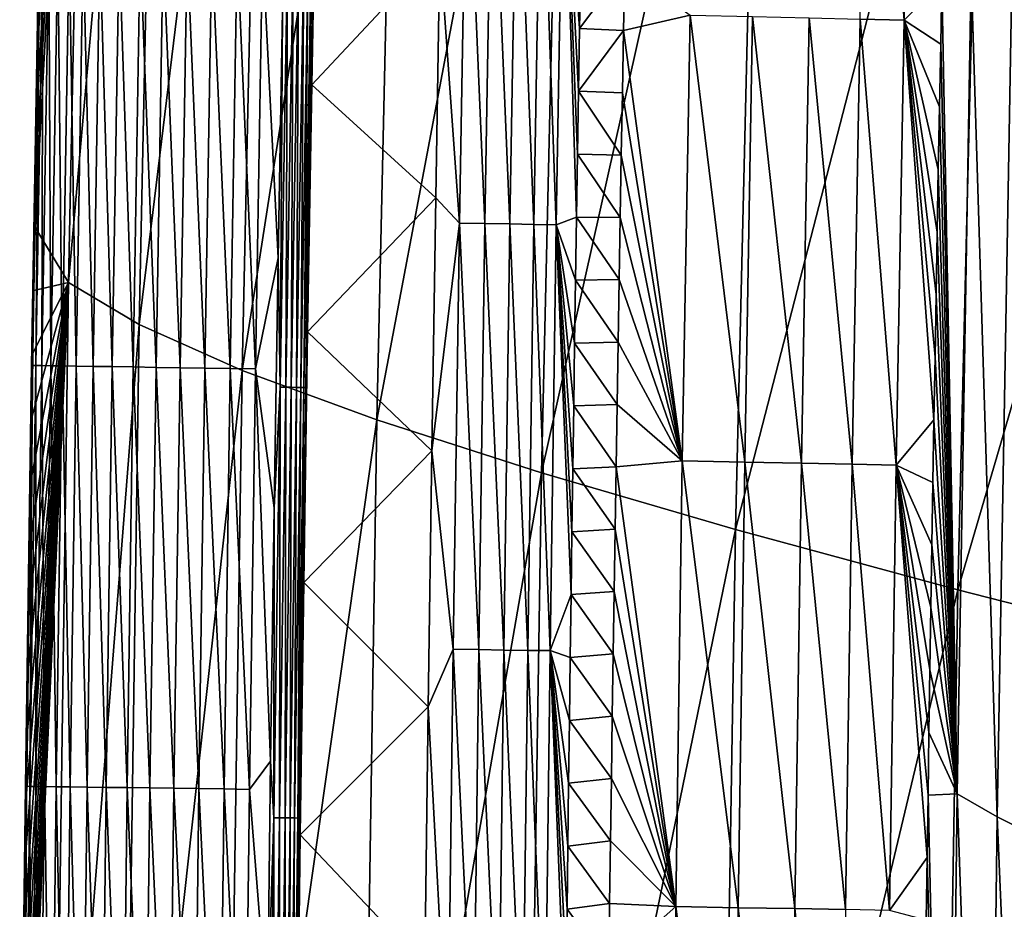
# Model space of a CAD drawing. Header units: millimetres. Extents: x -300 to 300, y -500 to 500.
# Tile 385 of 656: x -300 to -282, y 53 to 69. Entities that reach past the tile are written whole.
import ezdxf

# ---------------------------------------------------------------- set-up
doc = ezdxf.new("R2010")
doc.units = ezdxf.units.MM
doc.header["$LTSCALE"] = 81.481481
for name, color, linetype in [('20', 7, 'CONTINUOUS'), ('22', 7, 'CONTINUOUS'), ('24', 7, 'CONTINUOUS'), ('25', 7, 'CONTINUOUS'), ('28', 7, 'CONTINUOUS'), ('29', 7, 'CONTINUOUS'), ('31', 7, 'CONTINUOUS'), ('33', 7, 'CONTINUOUS')]:
    doc.layers.add(name, color=color, linetype=linetype)

msp = doc.modelspace()

# ---------------------------------------------------------------- linework, layer by layer
at = {"layer": '20', "color": 7, "linetype": 'CONTINUOUS'}
for points in [[(-298.74, 64.13, 9.566), (-298.33, 84.278, 9.578), (-299.346, 65.128, 5.477), (-298.74, 64.13, 9.566)], [(-299.346, 65.128, 5.477), (-298.33, 84.278, 9.578), (-299.327, 66.268, 5.478), (-299.346, 65.128, 5.477)], [(-299.327, 66.268, 5.478), (-298.33, 84.278, 9.578), (-299.307, 67.408, 5.479), (-299.327, 66.268, 5.478)], [(-299.307, 67.408, 5.479), (-298.33, 84.278, 9.578), (-299.287, 68.548, 5.481), (-299.307, 67.408, 5.479)], [(-299.287, 68.548, 5.481), (-298.33, 84.278, 9.578), (-299.267, 69.688, 5.482), (-299.287, 68.548, 5.481)], [(-298.74, 64.13, 9.566), (-297.036, 83.294, 14.208), (-298.33, 84.278, 9.578), (-298.74, 64.13, 9.566)], [(-297.456, 63.368, 14.19), (-297.036, 83.294, 14.208), (-298.74, 64.13, 9.566), (-297.456, 63.368, 14.19)], [(-297.456, 63.368, 14.19), (-295.154, 82.218, 18.625), (-297.036, 83.294, 14.208), (-297.456, 63.368, 14.19)], [(-295.585, 62.537, 18.601), (-295.154, 82.218, 18.625), (-297.456, 63.368, 14.19), (-295.585, 62.537, 18.601)], [(-295.585, 62.537, 18.601), (-292.706, 81.052, 22.833), (-295.154, 82.218, 18.625), (-295.585, 62.537, 18.601)], [(-293.143, 61.639, 22.803), (-292.706, 81.052, 22.833), (-295.585, 62.537, 18.601), (-293.143, 61.639, 22.803)], [(-293.143, 61.639, 22.803), (-289.709, 79.798, 26.837), (-292.706, 81.052, 22.833), (-293.143, 61.639, 22.803)], [(-290.152, 60.675, 26.803), (-289.709, 79.798, 26.837), (-293.143, 61.639, 22.803), (-290.152, 60.675, 26.803)], [(-290.152, 60.675, 26.803), (-286.183, 78.457, 30.642), (-289.709, 79.798, 26.837), (-290.152, 60.675, 26.803)], [(-286.631, 59.646, 30.604), (-286.183, 78.457, 30.642), (-290.152, 60.675, 26.803), (-286.631, 59.646, 30.604)], [(-286.631, 59.646, 30.604), (-282.148, 77.033, 34.253), (-286.183, 78.457, 30.642), (-286.631, 59.646, 30.604)], [(-282.598, 58.554, 34.213), (-282.148, 77.033, 34.253), (-286.631, 59.646, 30.604), (-282.598, 58.554, 34.213)], [(-282.598, 58.554, 34.213), (-277.623, 75.527, 37.676), (-282.148, 77.033, 34.253), (-282.598, 58.554, 34.213)], [(-278.073, 57.4, 37.632), (-277.623, 75.527, 37.676), (-282.598, 58.554, 34.213), (-278.073, 57.4, 37.632)], [(-299.365, 63.987, 5.476), (-298.74, 64.13, 9.566), (-299.346, 65.128, 5.477), (-299.365, 63.987, 5.476)], [(-299.026, 43.372, 9.558), (-298.74, 64.13, 9.566), (-299.624, 44.576, 5.459), (-299.026, 43.372, 9.558)], [(-299.624, 44.576, 5.459), (-298.74, 64.13, 9.566), (-299.612, 45.719, 5.46), (-299.624, 44.576, 5.459)], [(-299.612, 45.719, 5.46), (-298.74, 64.13, 9.566), (-299.599, 46.862, 5.461), (-299.612, 45.719, 5.46)], [(-299.599, 46.862, 5.461), (-298.74, 64.13, 9.566), (-299.586, 48.005, 5.462), (-299.599, 46.862, 5.461)], [(-299.586, 48.005, 5.462), (-298.74, 64.13, 9.566), (-299.573, 49.148, 5.462), (-299.586, 48.005, 5.462)], [(-299.573, 49.148, 5.462), (-298.74, 64.13, 9.566), (-299.559, 50.29, 5.463), (-299.573, 49.148, 5.462)], [(-299.559, 50.29, 5.463), (-298.74, 64.13, 9.566), (-299.545, 51.432, 5.464), (-299.559, 50.29, 5.463)], [(-299.545, 51.432, 5.464), (-298.74, 64.13, 9.566), (-299.531, 52.574, 5.465), (-299.545, 51.432, 5.464)], [(-299.531, 52.574, 5.465), (-298.74, 64.13, 9.566), (-299.516, 53.716, 5.466), (-299.531, 52.574, 5.465)], [(-299.516, 53.716, 5.466), (-298.74, 64.13, 9.566), (-299.501, 54.858, 5.467), (-299.516, 53.716, 5.466)], [(-299.501, 54.858, 5.467), (-298.74, 64.13, 9.566), (-299.485, 56, 5.468), (-299.501, 54.858, 5.467)], [(-299.485, 56, 5.468), (-298.74, 64.13, 9.566), (-299.469, 57.141, 5.469), (-299.485, 56, 5.468)], [(-299.469, 57.141, 5.469), (-298.74, 64.13, 9.566), (-299.452, 58.283, 5.47), (-299.469, 57.141, 5.469)], [(-299.452, 58.283, 5.47), (-298.74, 64.13, 9.566), (-299.436, 59.424, 5.471), (-299.452, 58.283, 5.47)], [(-299.436, 59.424, 5.471), (-298.74, 64.13, 9.566), (-299.419, 60.565, 5.472), (-299.436, 59.424, 5.471)], [(-299.419, 60.565, 5.472), (-298.74, 64.13, 9.566), (-299.401, 61.706, 5.473), (-299.419, 60.565, 5.472)], [(-299.401, 61.706, 5.473), (-298.74, 64.13, 9.566), (-299.383, 62.847, 5.475), (-299.401, 61.706, 5.473)], [(-299.383, 62.847, 5.475), (-298.74, 64.13, 9.566), (-299.365, 63.987, 5.476), (-299.383, 62.847, 5.475)], [(-299.026, 43.372, 9.558), (-297.456, 63.368, 14.19), (-298.74, 64.13, 9.566), (-299.026, 43.372, 9.558)], [(-297.751, 42.849, 14.177), (-297.456, 63.368, 14.19), (-299.026, 43.372, 9.558), (-297.751, 42.849, 14.177)], [(-297.751, 42.849, 14.177), (-295.585, 62.537, 18.601), (-297.456, 63.368, 14.19), (-297.751, 42.849, 14.177)], [(-295.886, 42.279, 18.583), (-295.585, 62.537, 18.601), (-297.751, 42.849, 14.177), (-295.886, 42.279, 18.583)], [(-295.886, 42.279, 18.583), (-293.143, 61.639, 22.803), (-295.585, 62.537, 18.601), (-295.886, 42.279, 18.583)], [(-293.451, 41.664, 22.782), (-293.143, 61.639, 22.803), (-295.886, 42.279, 18.583), (-293.451, 41.664, 22.782)], [(-293.451, 41.664, 22.782), (-290.152, 60.675, 26.803), (-293.143, 61.639, 22.803), (-293.451, 41.664, 22.782)], [(-290.464, 41.005, 26.778), (-290.152, 60.675, 26.803), (-293.451, 41.664, 22.782), (-290.464, 41.005, 26.778)], [(-290.464, 41.005, 26.778), (-286.631, 59.646, 30.604), (-290.152, 60.675, 26.803), (-290.464, 41.005, 26.778)], [(-286.946, 40.303, 30.577), (-286.631, 59.646, 30.604), (-290.464, 41.005, 26.778), (-286.946, 40.303, 30.577)], [(-286.946, 40.303, 30.577), (-282.598, 58.554, 34.213), (-286.631, 59.646, 30.604), (-286.946, 40.303, 30.577)], [(-282.915, 39.559, 34.183), (-282.598, 58.554, 34.213), (-286.946, 40.303, 30.577), (-282.915, 39.559, 34.183)], [(-282.915, 39.559, 34.183), (-278.073, 57.4, 37.632), (-282.598, 58.554, 34.213), (-282.915, 39.559, 34.183)], [(-278.391, 38.774, 37.601), (-278.073, 57.4, 37.632), (-282.915, 39.559, 34.183), (-278.391, 38.774, 37.601)]]:
    msp.add_3dface(points, dxfattribs=at)
at = {"layer": '22', "color": 7, "linetype": 'CONTINUOUS'}
for points in [[(-282.353, 69.77, 11.229), (-282.609, 54.847, 11.245), (-282.885, 69.594, 10.017), (-282.353, 69.77, 11.229)], [(-282.609, 54.847, 11.245), (-282.353, 69.77, 11.229), (-281.882, 54.434, 12.679), (-282.609, 54.847, 11.245)], [(-281.882, 54.434, 12.679), (-282.353, 69.77, 11.229), (-281.623, 69.25, 12.669), (-281.882, 54.434, 12.679)], [(-282.885, 69.594, 10.017), (-282.609, 54.847, 11.245), (-282.907, 68.457, 10.018), (-282.885, 69.594, 10.017)], [(-281.882, 54.434, 12.679), (-281.623, 69.25, 12.669), (-281.026, 54.005, 14.12), (-281.882, 54.434, 12.679)], [(-282.907, 68.457, 10.018), (-282.609, 54.847, 11.245), (-282.929, 67.32, 10.019), (-282.907, 68.457, 10.018)], [(-282.929, 67.32, 10.019), (-282.609, 54.847, 11.245), (-282.95, 66.184, 10.02), (-282.929, 67.32, 10.019)], [(-282.95, 66.184, 10.02), (-282.609, 54.847, 11.245), (-282.97, 65.048, 10.021), (-282.95, 66.184, 10.02)], [(-282.97, 65.048, 10.021), (-282.609, 54.847, 11.245), (-282.991, 63.912, 10.022), (-282.97, 65.048, 10.021)], [(-282.991, 63.912, 10.022), (-282.609, 54.847, 11.245), (-283.01, 62.776, 10.023), (-282.991, 63.912, 10.022)], [(-283.01, 62.776, 10.023), (-282.609, 54.847, 11.245), (-283.03, 61.64, 10.024), (-283.01, 62.776, 10.023)], [(-283.03, 61.64, 10.024), (-282.609, 54.847, 11.245), (-283.049, 60.504, 10.025), (-283.03, 61.64, 10.024)], [(-283.049, 60.504, 10.025), (-282.609, 54.847, 11.245), (-283.067, 59.368, 10.025), (-283.049, 60.504, 10.025)], [(-283.067, 59.368, 10.025), (-282.609, 54.847, 11.245), (-283.085, 58.233, 10.026), (-283.067, 59.368, 10.025)], [(-283.085, 58.233, 10.026), (-282.609, 54.847, 11.245), (-283.103, 57.098, 10.027), (-283.085, 58.233, 10.026)], [(-283.103, 57.098, 10.027), (-282.609, 54.847, 11.245), (-283.12, 55.962, 10.028), (-283.103, 57.098, 10.027)], [(-283.12, 55.962, 10.028), (-282.609, 54.847, 11.245), (-283.137, 54.827, 10.029), (-283.12, 55.962, 10.028)], [(-283.137, 54.827, 10.029), (-282.798, 39.594, 11.256), (-283.153, 53.692, 10.029), (-283.137, 54.827, 10.029)], [(-282.609, 54.847, 11.245), (-282.798, 39.594, 11.256), (-283.137, 54.827, 10.029), (-282.609, 54.847, 11.245)], [(-282.798, 39.594, 11.256), (-282.609, 54.847, 11.245), (-282.073, 39.292, 12.687), (-282.798, 39.594, 11.256)], [(-282.073, 39.292, 12.687), (-282.609, 54.847, 11.245), (-281.882, 54.434, 12.679), (-282.073, 39.292, 12.687)], [(-282.073, 39.292, 12.687), (-281.882, 54.434, 12.679), (-281.22, 38.98, 14.123), (-282.073, 39.292, 12.687)], [(-281.22, 38.98, 14.123), (-281.882, 54.434, 12.679), (-281.026, 54.005, 14.12), (-281.22, 38.98, 14.123)], [(-283.153, 53.692, 10.029), (-282.798, 39.594, 11.256), (-283.169, 52.557, 10.03), (-283.153, 53.692, 10.029)]]:
    msp.add_3dface(points, dxfattribs=at)
at = {"layer": '24', "color": 7, "linetype": 'CONTINUOUS'}
for points in [[(-289.442, 69.888, 1.427), (-288.643, 69.841, 2.093), (-289.461, 68.746, 1.427), (-289.442, 69.888, 1.427)], [(-288.643, 69.841, 2.093), (-288.664, 68.71, 2.092), (-289.461, 68.746, 1.427), (-288.643, 69.841, 2.093)], [(-289.461, 68.746, 1.427), (-288.664, 68.71, 2.092), (-289.48, 67.603, 1.428), (-289.461, 68.746, 1.427)], [(-288.664, 68.71, 2.092), (-288.685, 67.578, 2.091), (-289.48, 67.603, 1.428), (-288.664, 68.71, 2.092)], [(-289.48, 67.603, 1.428), (-288.705, 66.447, 2.09), (-289.498, 66.46, 1.428), (-289.48, 67.603, 1.428)], [(-288.685, 67.578, 2.091), (-288.705, 66.447, 2.09), (-289.48, 67.603, 1.428), (-288.685, 67.578, 2.091)], [(-289.498, 66.46, 1.428), (-288.725, 65.315, 2.089), (-289.516, 65.318, 1.429), (-289.498, 66.46, 1.428)], [(-288.705, 66.447, 2.09), (-288.725, 65.315, 2.089), (-289.498, 66.46, 1.428), (-288.705, 66.447, 2.09)], [(-289.516, 65.318, 1.429), (-288.744, 64.184, 2.088), (-289.533, 64.176, 1.429), (-289.516, 65.318, 1.429)], [(-288.725, 65.315, 2.089), (-288.744, 64.184, 2.088), (-289.516, 65.318, 1.429), (-288.725, 65.315, 2.089)], [(-289.533, 64.176, 1.429), (-288.763, 63.052, 2.087), (-289.551, 63.034, 1.429), (-289.533, 64.176, 1.429)], [(-288.744, 64.184, 2.088), (-288.763, 63.052, 2.087), (-289.533, 64.176, 1.429), (-288.744, 64.184, 2.088)], [(-289.551, 63.034, 1.429), (-288.782, 61.92, 2.086), (-289.567, 61.891, 1.43), (-289.551, 63.034, 1.429)], [(-288.763, 63.052, 2.087), (-288.782, 61.92, 2.086), (-289.551, 63.034, 1.429), (-288.763, 63.052, 2.087)], [(-289.567, 61.891, 1.43), (-288.8, 60.788, 2.085), (-289.584, 60.749, 1.43), (-289.567, 61.891, 1.43)], [(-288.782, 61.92, 2.086), (-288.8, 60.788, 2.085), (-289.567, 61.891, 1.43), (-288.782, 61.92, 2.086)], [(-288.8, 60.788, 2.085), (-288.818, 59.656, 2.084), (-289.584, 60.749, 1.43), (-288.8, 60.788, 2.085)], [(-289.584, 60.749, 1.43), (-288.818, 59.656, 2.084), (-289.6, 59.607, 1.43), (-289.584, 60.749, 1.43)], [(-289.6, 59.607, 1.43), (-288.835, 58.524, 2.083), (-289.616, 58.466, 1.431), (-289.6, 59.607, 1.43)], [(-288.818, 59.656, 2.084), (-288.835, 58.524, 2.083), (-289.6, 59.607, 1.43), (-288.818, 59.656, 2.084)], [(-289.616, 58.466, 1.431), (-288.852, 57.391, 2.082), (-289.631, 57.324, 1.431), (-289.616, 58.466, 1.431)], [(-288.835, 58.524, 2.083), (-288.852, 57.391, 2.082), (-289.616, 58.466, 1.431), (-288.835, 58.524, 2.083)], [(-288.852, 57.391, 2.082), (-288.868, 56.259, 2.081), (-289.631, 57.324, 1.431), (-288.852, 57.391, 2.082)], [(-289.631, 57.324, 1.431), (-288.868, 56.259, 2.081), (-289.646, 56.182, 1.432), (-289.631, 57.324, 1.431)], [(-289.646, 56.182, 1.432), (-288.885, 55.127, 2.08), (-289.661, 55.041, 1.432), (-289.646, 56.182, 1.432)], [(-288.868, 56.259, 2.081), (-288.885, 55.127, 2.08), (-289.646, 56.182, 1.432), (-288.868, 56.259, 2.081)], [(-288.885, 55.127, 2.08), (-288.9, 53.994, 2.079), (-289.661, 55.041, 1.432), (-288.885, 55.127, 2.08)], [(-289.661, 55.041, 1.432), (-288.9, 53.994, 2.079), (-289.675, 53.899, 1.432), (-289.661, 55.041, 1.432)], [(-288.9, 53.994, 2.079), (-288.916, 52.861, 2.078), (-289.675, 53.899, 1.432), (-288.9, 53.994, 2.079)], [(-289.675, 53.899, 1.432), (-288.916, 52.861, 2.078), (-289.689, 52.758, 1.433), (-289.675, 53.899, 1.432)], [(-289.689, 52.758, 1.433), (-288.931, 51.729, 2.077), (-289.702, 51.617, 1.433), (-289.689, 52.758, 1.433)], [(-288.916, 52.861, 2.078), (-288.931, 51.729, 2.077), (-289.689, 52.758, 1.433), (-288.916, 52.861, 2.078)]]:
    msp.add_3dface(points, dxfattribs=at)
at = {"layer": '25', "color": 7, "linetype": 'CONTINUOUS'}
for points in [[(-284.208, 76.993, 7.069), (-283.571, 68.893, 8.521), (-284.371, 68.914, 7.071), (-284.208, 76.993, 7.069)], [(-283.406, 76.969, 8.516), (-283.571, 68.893, 8.521), (-284.208, 76.993, 7.069), (-283.406, 76.969, 8.516)], [(-283.406, 76.969, 8.516), (-282.885, 69.594, 10.017), (-283.571, 68.893, 8.521), (-283.406, 76.969, 8.516)], [(-288.664, 68.71, 2.092), (-288.643, 69.841, 2.093), (-287.457, 68.988, 3.179), (-288.664, 68.71, 2.092)], [(-282.885, 69.594, 10.017), (-282.907, 68.457, 10.018), (-283.571, 68.893, 8.521), (-282.885, 69.594, 10.017)], [(-288.664, 68.71, 2.092), (-287.457, 68.988, 3.179), (-287.597, 60.896, 3.174), (-288.664, 68.71, 2.092)], [(-287.457, 68.988, 3.179), (-286.464, 60.873, 4.384), (-287.597, 60.896, 3.174), (-287.457, 68.988, 3.179)], [(-286.324, 68.961, 4.387), (-286.464, 60.873, 4.384), (-287.457, 68.988, 3.179), (-286.324, 68.961, 4.387)], [(-286.324, 68.961, 4.387), (-285.433, 60.852, 5.688), (-286.464, 60.873, 4.384), (-286.324, 68.961, 4.387)], [(-285.292, 68.937, 5.688), (-285.433, 60.852, 5.688), (-286.324, 68.961, 4.387), (-285.292, 68.937, 5.688)], [(-285.292, 68.937, 5.688), (-284.513, 60.832, 7.073), (-285.433, 60.852, 5.688), (-285.292, 68.937, 5.688)], [(-284.371, 68.914, 7.071), (-284.513, 60.832, 7.073), (-285.292, 68.937, 5.688), (-284.371, 68.914, 7.071)], [(-284.371, 68.914, 7.071), (-283.714, 60.815, 8.525), (-284.513, 60.832, 7.073), (-284.371, 68.914, 7.071)], [(-283.571, 68.893, 8.521), (-283.714, 60.815, 8.525), (-284.371, 68.914, 7.071), (-283.571, 68.893, 8.521)], [(-283.571, 68.893, 8.521), (-283.03, 61.64, 10.024), (-283.714, 60.815, 8.525), (-283.571, 68.893, 8.521)], [(-282.907, 68.457, 10.018), (-282.929, 67.32, 10.019), (-283.571, 68.893, 8.521), (-282.907, 68.457, 10.018)], [(-282.929, 67.32, 10.019), (-282.95, 66.184, 10.02), (-283.571, 68.893, 8.521), (-282.929, 67.32, 10.019)], [(-282.95, 66.184, 10.02), (-282.97, 65.048, 10.021), (-283.571, 68.893, 8.521), (-282.95, 66.184, 10.02)], [(-282.97, 65.048, 10.021), (-282.991, 63.912, 10.022), (-283.571, 68.893, 8.521), (-282.97, 65.048, 10.021)], [(-282.991, 63.912, 10.022), (-283.01, 62.776, 10.023), (-283.571, 68.893, 8.521), (-282.991, 63.912, 10.022)], [(-283.01, 62.776, 10.023), (-283.03, 61.64, 10.024), (-283.571, 68.893, 8.521), (-283.01, 62.776, 10.023)], [(-288.685, 67.578, 2.091), (-288.664, 68.71, 2.092), (-287.597, 60.896, 3.174), (-288.685, 67.578, 2.091)], [(-288.705, 66.447, 2.09), (-288.685, 67.578, 2.091), (-287.597, 60.896, 3.174), (-288.705, 66.447, 2.09)], [(-288.725, 65.315, 2.089), (-288.705, 66.447, 2.09), (-287.597, 60.896, 3.174), (-288.725, 65.315, 2.089)], [(-288.744, 64.184, 2.088), (-288.725, 65.315, 2.089), (-287.597, 60.896, 3.174), (-288.744, 64.184, 2.088)], [(-288.763, 63.052, 2.087), (-288.744, 64.184, 2.088), (-287.597, 60.896, 3.174), (-288.763, 63.052, 2.087)], [(-288.782, 61.92, 2.086), (-288.763, 63.052, 2.087), (-287.597, 60.896, 3.174), (-288.782, 61.92, 2.086)], [(-288.8, 60.788, 2.085), (-288.782, 61.92, 2.086), (-287.597, 60.896, 3.174), (-288.8, 60.788, 2.085)], [(-283.03, 61.64, 10.024), (-283.049, 60.504, 10.025), (-283.714, 60.815, 8.525), (-283.03, 61.64, 10.024)], [(-288.818, 59.656, 2.084), (-288.8, 60.788, 2.085), (-287.716, 52.803, 3.169), (-288.818, 59.656, 2.084)], [(-288.8, 60.788, 2.085), (-287.597, 60.896, 3.174), (-287.716, 52.803, 3.169), (-288.8, 60.788, 2.085)], [(-287.597, 60.896, 3.174), (-286.584, 52.783, 4.381), (-287.716, 52.803, 3.169), (-287.597, 60.896, 3.174)], [(-286.464, 60.873, 4.384), (-286.584, 52.783, 4.381), (-287.597, 60.896, 3.174), (-286.464, 60.873, 4.384)], [(-286.464, 60.873, 4.384), (-285.553, 52.765, 5.687), (-286.584, 52.783, 4.381), (-286.464, 60.873, 4.384)], [(-285.433, 60.852, 5.688), (-285.553, 52.765, 5.687), (-286.464, 60.873, 4.384), (-285.433, 60.852, 5.688)], [(-285.433, 60.852, 5.688), (-284.634, 52.748, 7.075), (-285.553, 52.765, 5.687), (-285.433, 60.852, 5.688)], [(-284.513, 60.832, 7.073), (-284.634, 52.748, 7.075), (-285.433, 60.852, 5.688), (-284.513, 60.832, 7.073)], [(-284.513, 60.832, 7.073), (-283.836, 52.733, 8.529), (-284.634, 52.748, 7.075), (-284.513, 60.832, 7.073)], [(-283.714, 60.815, 8.525), (-283.836, 52.733, 8.529), (-284.513, 60.832, 7.073), (-283.714, 60.815, 8.525)], [(-283.714, 60.815, 8.525), (-283.153, 53.692, 10.029), (-283.836, 52.733, 8.529), (-283.714, 60.815, 8.525)], [(-283.049, 60.504, 10.025), (-283.067, 59.368, 10.025), (-283.714, 60.815, 8.525), (-283.049, 60.504, 10.025)], [(-283.067, 59.368, 10.025), (-283.085, 58.233, 10.026), (-283.714, 60.815, 8.525), (-283.067, 59.368, 10.025)], [(-283.085, 58.233, 10.026), (-283.103, 57.098, 10.027), (-283.714, 60.815, 8.525), (-283.085, 58.233, 10.026)], [(-283.103, 57.098, 10.027), (-283.12, 55.962, 10.028), (-283.714, 60.815, 8.525), (-283.103, 57.098, 10.027)], [(-283.12, 55.962, 10.028), (-283.137, 54.827, 10.029), (-283.714, 60.815, 8.525), (-283.12, 55.962, 10.028)], [(-283.137, 54.827, 10.029), (-283.153, 53.692, 10.029), (-283.714, 60.815, 8.525), (-283.137, 54.827, 10.029)], [(-288.835, 58.524, 2.083), (-288.818, 59.656, 2.084), (-287.716, 52.803, 3.169), (-288.835, 58.524, 2.083)], [(-288.852, 57.391, 2.082), (-288.835, 58.524, 2.083), (-287.716, 52.803, 3.169), (-288.852, 57.391, 2.082)], [(-288.868, 56.259, 2.081), (-288.852, 57.391, 2.082), (-287.716, 52.803, 3.169), (-288.868, 56.259, 2.081)], [(-288.885, 55.127, 2.08), (-288.868, 56.259, 2.081), (-287.716, 52.803, 3.169), (-288.885, 55.127, 2.08)], [(-288.9, 53.994, 2.079), (-288.885, 55.127, 2.08), (-287.716, 52.803, 3.169), (-288.9, 53.994, 2.079)], [(-288.916, 52.861, 2.078), (-288.9, 53.994, 2.079), (-287.716, 52.803, 3.169), (-288.916, 52.861, 2.078)], [(-283.153, 53.692, 10.029), (-283.169, 52.557, 10.03), (-283.836, 52.733, 8.529), (-283.153, 53.692, 10.029)], [(-288.931, 51.729, 2.077), (-288.916, 52.861, 2.078), (-287.716, 52.803, 3.169), (-288.931, 51.729, 2.077)], [(-288.931, 51.729, 2.077), (-287.716, 52.803, 3.169), (-287.815, 44.707, 3.165), (-288.931, 51.729, 2.077)], [(-287.716, 52.803, 3.169), (-286.683, 44.691, 4.379), (-287.815, 44.707, 3.165), (-287.716, 52.803, 3.169)], [(-286.584, 52.783, 4.381), (-286.683, 44.691, 4.379), (-287.716, 52.803, 3.169), (-286.584, 52.783, 4.381)], [(-286.584, 52.783, 4.381), (-285.653, 44.676, 5.687), (-286.683, 44.691, 4.379), (-286.584, 52.783, 4.381)], [(-285.553, 52.765, 5.687), (-285.653, 44.676, 5.687), (-286.584, 52.783, 4.381), (-285.553, 52.765, 5.687)], [(-285.553, 52.765, 5.687), (-284.735, 44.662, 7.076), (-285.653, 44.676, 5.687), (-285.553, 52.765, 5.687)], [(-284.634, 52.748, 7.075), (-284.735, 44.662, 7.076), (-285.553, 52.765, 5.687), (-284.634, 52.748, 7.075)]]:
    msp.add_3dface(points, dxfattribs=at)
at = {"layer": '28', "color": 7, "linetype": 'CONTINUOUS'}
for points in [[(-299.267, 69.688, 5.482), (-299.28, 70.268, 5.044), (-299.409, 62.627, 5.036), (-299.267, 69.688, 5.482)], [(-299.28, 70.268, 5.044), (-299.391, 62.627, 4.58), (-299.409, 62.627, 5.036), (-299.28, 70.268, 5.044)], [(-299.263, 70.268, 4.587), (-299.33, 62.626, 4.112), (-299.391, 62.627, 4.58), (-299.263, 70.268, 4.587)], [(-299.263, 70.268, 4.587), (-299.391, 62.627, 4.58), (-299.28, 70.268, 5.044), (-299.263, 70.268, 4.587)], [(-299.202, 70.267, 4.119), (-299.33, 62.626, 4.112), (-299.263, 70.268, 4.587), (-299.202, 70.267, 4.119)], [(-299.202, 70.267, 4.119), (-299.221, 62.625, 3.64), (-299.33, 62.626, 4.112), (-299.202, 70.267, 4.119)], [(-299.093, 70.265, 3.647), (-299.221, 62.625, 3.64), (-299.202, 70.267, 4.119), (-299.093, 70.265, 3.647)], [(-299.093, 70.265, 3.647), (-299.062, 62.622, 3.171), (-299.221, 62.625, 3.64), (-299.093, 70.265, 3.647)], [(-298.935, 70.262, 3.176), (-299.062, 62.622, 3.171), (-299.093, 70.265, 3.647), (-298.935, 70.262, 3.176)], [(-298.935, 70.262, 3.176), (-298.854, 62.619, 2.711), (-299.062, 62.622, 3.171), (-298.935, 70.262, 3.176)], [(-298.727, 70.258, 2.716), (-298.854, 62.619, 2.711), (-298.935, 70.262, 3.176), (-298.727, 70.258, 2.716)], [(-298.727, 70.258, 2.716), (-298.597, 62.615, 2.268), (-298.854, 62.619, 2.711), (-298.727, 70.258, 2.716)], [(-298.47, 70.253, 2.272), (-298.597, 62.615, 2.268), (-298.727, 70.258, 2.716), (-298.47, 70.253, 2.272)], [(-298.47, 70.253, 2.272), (-298.293, 62.61, 1.851), (-298.597, 62.615, 2.268), (-298.47, 70.253, 2.272)], [(-298.167, 70.248, 1.855), (-298.293, 62.61, 1.851), (-298.47, 70.253, 2.272), (-298.167, 70.248, 1.855)], [(-298.167, 70.248, 1.855), (-297.947, 62.605, 1.467), (-298.293, 62.61, 1.851), (-298.167, 70.248, 1.855)], [(-297.82, 70.242, 1.469), (-297.947, 62.605, 1.467), (-298.167, 70.248, 1.855), (-297.82, 70.242, 1.469)], [(-297.82, 70.242, 1.469), (-297.564, 62.599, 1.121), (-297.947, 62.605, 1.467), (-297.82, 70.242, 1.469)], [(-297.437, 70.235, 1.123), (-297.564, 62.599, 1.121), (-297.82, 70.242, 1.469), (-297.437, 70.235, 1.123)], [(-297.437, 70.235, 1.123), (-297.15, 62.592, 0.818), (-297.564, 62.599, 1.121), (-297.437, 70.235, 1.123)], [(-297.023, 70.227, 0.82), (-297.15, 62.592, 0.818), (-297.437, 70.235, 1.123), (-297.023, 70.227, 0.82)], [(-297.023, 70.227, 0.82), (-296.714, 62.585, 0.563), (-297.15, 62.592, 0.818), (-297.023, 70.227, 0.82)], [(-296.587, 70.219, 0.564), (-296.714, 62.585, 0.563), (-297.023, 70.227, 0.82), (-296.587, 70.219, 0.564)], [(-296.587, 70.219, 0.564), (-296.262, 62.578, 0.356), (-296.714, 62.585, 0.563), (-296.587, 70.219, 0.564)], [(-296.135, 70.211, 0.357), (-296.262, 62.578, 0.356), (-296.587, 70.219, 0.564), (-296.135, 70.211, 0.357)], [(-296.135, 70.211, 0.357), (-295.803, 62.571, 0.198), (-296.262, 62.578, 0.356), (-296.135, 70.211, 0.357)], [(-295.675, 70.203, 0.199), (-295.803, 62.571, 0.198), (-296.135, 70.211, 0.357), (-295.675, 70.203, 0.199)], [(-295.675, 70.203, 0.199), (-295.344, 62.564, 0.088), (-295.803, 62.571, 0.198), (-295.675, 70.203, 0.199)], [(-295.215, 70.195, 0.088), (-295.344, 62.564, 0.088), (-295.675, 70.203, 0.199), (-295.215, 70.195, 0.088)], [(-295.344, 62.564, 0.088), (-295.215, 70.195, 0.088), (-294.932, 64.579, 0.031), (-295.344, 62.564, 0.088)], [(-294.932, 64.579, 0.031), (-295.215, 70.195, 0.088), (-294.855, 69.07, 0.031), (-294.932, 64.579, 0.031)], [(-299.287, 68.548, 5.481), (-299.267, 69.688, 5.482), (-299.409, 62.627, 5.036), (-299.287, 68.548, 5.481)], [(-299.307, 67.408, 5.479), (-299.287, 68.548, 5.481), (-299.409, 62.627, 5.036), (-299.307, 67.408, 5.479)], [(-299.327, 66.268, 5.478), (-299.307, 67.408, 5.479), (-299.409, 62.627, 5.036), (-299.327, 66.268, 5.478)], [(-299.346, 65.128, 5.477), (-299.327, 66.268, 5.478), (-299.409, 62.627, 5.036), (-299.346, 65.128, 5.477)], [(-299.365, 63.987, 5.476), (-299.346, 65.128, 5.477), (-299.409, 62.627, 5.036), (-299.365, 63.987, 5.476)], [(-295.003, 60.039, 0.031), (-295.344, 62.564, 0.088), (-294.932, 64.579, 0.031), (-295.003, 60.039, 0.031)], [(-299.383, 62.847, 5.475), (-299.365, 63.987, 5.476), (-299.409, 62.627, 5.036), (-299.383, 62.847, 5.475)], [(-299.401, 61.706, 5.473), (-299.383, 62.847, 5.475), (-299.409, 62.627, 5.036), (-299.401, 61.706, 5.473)], [(-299.401, 61.706, 5.473), (-299.409, 62.627, 5.036), (-299.521, 54.986, 5.029), (-299.401, 61.706, 5.473)], [(-299.409, 62.627, 5.036), (-299.502, 54.986, 4.573), (-299.521, 54.986, 5.029), (-299.409, 62.627, 5.036)], [(-299.391, 62.627, 4.58), (-299.44, 54.985, 4.106), (-299.502, 54.986, 4.573), (-299.391, 62.627, 4.58)], [(-299.391, 62.627, 4.58), (-299.502, 54.986, 4.573), (-299.409, 62.627, 5.036), (-299.391, 62.627, 4.58)], [(-299.33, 62.626, 4.112), (-299.44, 54.985, 4.106), (-299.391, 62.627, 4.58), (-299.33, 62.626, 4.112)], [(-299.33, 62.626, 4.112), (-299.331, 54.984, 3.635), (-299.44, 54.985, 4.106), (-299.33, 62.626, 4.112)], [(-299.221, 62.625, 3.64), (-299.331, 54.984, 3.635), (-299.33, 62.626, 4.112), (-299.221, 62.625, 3.64)], [(-299.221, 62.625, 3.64), (-299.172, 54.982, 3.166), (-299.331, 54.984, 3.635), (-299.221, 62.625, 3.64)], [(-299.062, 62.622, 3.171), (-299.172, 54.982, 3.166), (-299.221, 62.625, 3.64), (-299.062, 62.622, 3.171)], [(-299.062, 62.622, 3.171), (-298.963, 54.979, 2.706), (-299.172, 54.982, 3.166), (-299.062, 62.622, 3.171)], [(-298.854, 62.619, 2.711), (-298.963, 54.979, 2.706), (-299.062, 62.622, 3.171), (-298.854, 62.619, 2.711)], [(-298.854, 62.619, 2.711), (-298.706, 54.976, 2.265), (-298.963, 54.979, 2.706), (-298.854, 62.619, 2.711)], [(-298.597, 62.615, 2.268), (-298.706, 54.976, 2.265), (-298.854, 62.619, 2.711), (-298.597, 62.615, 2.268)], [(-298.597, 62.615, 2.268), (-298.402, 54.972, 1.848), (-298.706, 54.976, 2.265), (-298.597, 62.615, 2.268)], [(-298.293, 62.61, 1.851), (-298.402, 54.972, 1.848), (-298.597, 62.615, 2.268), (-298.293, 62.61, 1.851)], [(-298.293, 62.61, 1.851), (-298.056, 54.967, 1.464), (-298.402, 54.972, 1.848), (-298.293, 62.61, 1.851)], [(-297.947, 62.605, 1.467), (-298.056, 54.967, 1.464), (-298.293, 62.61, 1.851), (-297.947, 62.605, 1.467)], [(-297.947, 62.605, 1.467), (-297.673, 54.962, 1.119), (-298.056, 54.967, 1.464), (-297.947, 62.605, 1.467)], [(-297.564, 62.599, 1.121), (-297.673, 54.962, 1.119), (-297.947, 62.605, 1.467), (-297.564, 62.599, 1.121)], [(-297.564, 62.599, 1.121), (-297.26, 54.956, 0.817), (-297.673, 54.962, 1.119), (-297.564, 62.599, 1.121)], [(-297.15, 62.592, 0.818), (-297.26, 54.956, 0.817), (-297.564, 62.599, 1.121), (-297.15, 62.592, 0.818)], [(-297.15, 62.592, 0.818), (-296.824, 54.95, 0.562), (-297.26, 54.956, 0.817), (-297.15, 62.592, 0.818)], [(-296.714, 62.585, 0.563), (-296.824, 54.95, 0.562), (-297.15, 62.592, 0.818), (-296.714, 62.585, 0.563)], [(-296.714, 62.585, 0.563), (-296.372, 54.944, 0.356), (-296.824, 54.95, 0.562), (-296.714, 62.585, 0.563)], [(-296.262, 62.578, 0.356), (-296.372, 54.944, 0.356), (-296.714, 62.585, 0.563), (-296.262, 62.578, 0.356)], [(-296.262, 62.578, 0.356), (-295.914, 54.938, 0.198), (-296.372, 54.944, 0.356), (-296.262, 62.578, 0.356)], [(-295.803, 62.571, 0.198), (-295.914, 54.938, 0.198), (-296.262, 62.578, 0.356), (-295.803, 62.571, 0.198)], [(-295.803, 62.571, 0.198), (-295.454, 54.931, 0.088), (-295.914, 54.938, 0.198), (-295.803, 62.571, 0.198)], [(-295.344, 62.564, 0.088), (-295.454, 54.931, 0.088), (-295.803, 62.571, 0.198), (-295.344, 62.564, 0.088)], [(-295.454, 54.931, 0.088), (-295.344, 62.564, 0.088), (-295.069, 55.442, 0.031), (-295.454, 54.931, 0.088)], [(-295.069, 55.442, 0.031), (-295.344, 62.564, 0.088), (-295.003, 60.039, 0.031), (-295.069, 55.442, 0.031)], [(-299.419, 60.565, 5.472), (-299.401, 61.706, 5.473), (-299.521, 54.986, 5.029), (-299.419, 60.565, 5.472)], [(-299.436, 59.424, 5.471), (-299.419, 60.565, 5.472), (-299.521, 54.986, 5.029), (-299.436, 59.424, 5.471)], [(-299.452, 58.283, 5.47), (-299.436, 59.424, 5.471), (-299.521, 54.986, 5.029), (-299.452, 58.283, 5.47)], [(-299.469, 57.141, 5.469), (-299.452, 58.283, 5.47), (-299.521, 54.986, 5.029), (-299.469, 57.141, 5.469)], [(-299.485, 56, 5.468), (-299.469, 57.141, 5.469), (-299.521, 54.986, 5.029), (-299.485, 56, 5.468)], [(-299.501, 54.858, 5.467), (-299.485, 56, 5.468), (-299.521, 54.986, 5.029), (-299.501, 54.858, 5.467)], [(-295.129, 50.785, 0.031), (-295.454, 54.931, 0.088), (-295.069, 55.442, 0.031), (-295.129, 50.785, 0.031)], [(-299.501, 54.858, 5.467), (-299.521, 54.986, 5.029), (-299.615, 47.344, 5.023), (-299.501, 54.858, 5.467)], [(-299.521, 54.986, 5.029), (-299.597, 47.344, 4.568), (-299.615, 47.344, 5.023), (-299.521, 54.986, 5.029)], [(-299.502, 54.986, 4.573), (-299.534, 47.343, 4.101), (-299.597, 47.344, 4.568), (-299.502, 54.986, 4.573)], [(-299.502, 54.986, 4.573), (-299.597, 47.344, 4.568), (-299.521, 54.986, 5.029), (-299.502, 54.986, 4.573)], [(-299.44, 54.985, 4.106), (-299.534, 47.343, 4.101), (-299.502, 54.986, 4.573), (-299.44, 54.985, 4.106)], [(-299.44, 54.985, 4.106), (-299.424, 47.342, 3.63), (-299.534, 47.343, 4.101), (-299.44, 54.985, 4.106)], [(-299.331, 54.984, 3.635), (-299.424, 47.342, 3.63), (-299.44, 54.985, 4.106), (-299.331, 54.984, 3.635)], [(-299.331, 54.984, 3.635), (-299.265, 47.34, 3.161), (-299.424, 47.342, 3.63), (-299.331, 54.984, 3.635)], [(-299.172, 54.982, 3.166), (-299.265, 47.34, 3.161), (-299.331, 54.984, 3.635), (-299.172, 54.982, 3.166)], [(-299.172, 54.982, 3.166), (-299.056, 47.338, 2.703), (-299.265, 47.34, 3.161), (-299.172, 54.982, 3.166)], [(-298.963, 54.979, 2.706), (-299.056, 47.338, 2.703), (-299.172, 54.982, 3.166), (-298.963, 54.979, 2.706)], [(-298.963, 54.979, 2.706), (-298.799, 47.335, 2.261), (-299.056, 47.338, 2.703), (-298.963, 54.979, 2.706)], [(-298.706, 54.976, 2.265), (-298.799, 47.335, 2.261), (-298.963, 54.979, 2.706), (-298.706, 54.976, 2.265)], [(-298.706, 54.976, 2.265), (-298.495, 47.332, 1.846), (-298.799, 47.335, 2.261), (-298.706, 54.976, 2.265)], [(-298.402, 54.972, 1.848), (-298.495, 47.332, 1.846), (-298.706, 54.976, 2.265), (-298.402, 54.972, 1.848)], [(-298.402, 54.972, 1.848), (-298.148, 47.328, 1.462), (-298.495, 47.332, 1.846), (-298.402, 54.972, 1.848)], [(-298.056, 54.967, 1.464), (-298.148, 47.328, 1.462), (-298.402, 54.972, 1.848), (-298.056, 54.967, 1.464)], [(-298.056, 54.967, 1.464), (-297.766, 47.323, 1.117), (-298.148, 47.328, 1.462), (-298.056, 54.967, 1.464)], [(-297.673, 54.962, 1.119), (-297.766, 47.323, 1.117), (-298.056, 54.967, 1.464), (-297.673, 54.962, 1.119)], [(-297.673, 54.962, 1.119), (-297.353, 47.319, 0.816), (-297.766, 47.323, 1.117), (-297.673, 54.962, 1.119)], [(-297.26, 54.956, 0.817), (-297.353, 47.319, 0.816), (-297.673, 54.962, 1.119), (-297.26, 54.956, 0.817)], [(-297.26, 54.956, 0.817), (-296.917, 47.314, 0.561), (-297.353, 47.319, 0.816), (-297.26, 54.956, 0.817)], [(-296.824, 54.95, 0.562), (-296.917, 47.314, 0.561), (-297.26, 54.956, 0.817), (-296.824, 54.95, 0.562)], [(-296.824, 54.95, 0.562), (-296.466, 47.308, 0.355), (-296.917, 47.314, 0.561), (-296.824, 54.95, 0.562)], [(-296.372, 54.944, 0.356), (-296.466, 47.308, 0.355), (-296.824, 54.95, 0.562), (-296.372, 54.944, 0.356)], [(-296.372, 54.944, 0.356), (-296.007, 47.303, 0.198), (-296.466, 47.308, 0.355), (-296.372, 54.944, 0.356)], [(-295.914, 54.938, 0.198), (-296.007, 47.303, 0.198), (-296.372, 54.944, 0.356), (-295.914, 54.938, 0.198)], [(-295.914, 54.938, 0.198), (-295.548, 47.298, 0.088), (-296.007, 47.303, 0.198), (-295.914, 54.938, 0.198)], [(-295.454, 54.931, 0.088), (-295.548, 47.298, 0.088), (-295.914, 54.938, 0.198), (-295.454, 54.931, 0.088)], [(-295.548, 47.298, 0.088), (-295.454, 54.931, 0.088), (-295.129, 50.785, 0.031), (-295.548, 47.298, 0.088)], [(-299.516, 53.716, 5.466), (-299.501, 54.858, 5.467), (-299.615, 47.344, 5.023), (-299.516, 53.716, 5.466)], [(-299.531, 52.574, 5.465), (-299.516, 53.716, 5.466), (-299.615, 47.344, 5.023), (-299.531, 52.574, 5.465)]]:
    msp.add_3dface(points, dxfattribs=at)
at = {"layer": '29', "color": 7, "linetype": 'CONTINUOUS'}
for points in [[(-294.245, 72.096, 0.5), (-291.997, 70.209, 0.5), (-294.324, 67.722, 0.5), (-294.245, 72.096, 0.5)], [(-291.997, 70.209, 0.5), (-292.073, 65.669, 0.5), (-294.324, 67.722, 0.5), (-291.997, 70.209, 0.5)], [(-294.324, 67.722, 0.5), (-292.073, 65.669, 0.5), (-294.399, 63.235, 0.5), (-294.324, 67.722, 0.5)], [(-292.073, 65.669, 0.5), (-292.144, 61.079, 0.5), (-294.399, 63.235, 0.5), (-292.073, 65.669, 0.5)], [(-294.399, 63.235, 0.5), (-292.144, 61.079, 0.5), (-294.468, 58.685, 0.5), (-294.399, 63.235, 0.5)], [(-292.144, 61.079, 0.5), (-292.209, 56.429, 0.5), (-294.468, 58.685, 0.5), (-292.144, 61.079, 0.5)], [(-294.468, 58.685, 0.5), (-292.209, 56.429, 0.5), (-294.532, 54.108, 0.5), (-294.468, 58.685, 0.5)], [(-292.209, 56.429, 0.5), (-292.269, 51.713, 0.5), (-294.532, 54.108, 0.5), (-292.209, 56.429, 0.5)], [(-294.532, 54.108, 0.5), (-292.269, 51.713, 0.5), (-294.59, 49.478, 0.5), (-294.532, 54.108, 0.5)]]:
    msp.add_3dface(points, dxfattribs=at)
at = {"layer": '31', "color": 7, "linetype": 'CONTINUOUS'}
for points in [[(-294.245, 72.096, 0.5), (-294.324, 67.722, 0.5), (-294.298, 70.043, 0.404), (-294.245, 72.096, 0.5)], [(-294.895, 62.234, 0.028), (-294.855, 69.07, 0.031), (-294.764, 70.051, 0.028), (-294.895, 62.234, 0.028)], [(-294.895, 62.234, 0.028), (-294.764, 70.051, 0.028), (-294.794, 62.232, 0.042), (-294.895, 62.234, 0.028)], [(-294.794, 62.232, 0.042), (-294.764, 70.051, 0.028), (-294.663, 70.049, 0.042), (-294.794, 62.232, 0.042)], [(-294.794, 62.232, 0.042), (-294.663, 70.049, 0.042), (-294.694, 62.23, 0.079), (-294.794, 62.232, 0.042)], [(-294.694, 62.23, 0.079), (-294.663, 70.049, 0.042), (-294.562, 70.047, 0.079), (-294.694, 62.23, 0.079)], [(-294.694, 62.23, 0.079), (-294.562, 70.047, 0.079), (-294.601, 62.229, 0.138), (-294.694, 62.23, 0.079)], [(-294.601, 62.229, 0.138), (-294.562, 70.047, 0.079), (-294.469, 70.046, 0.138), (-294.601, 62.229, 0.138)], [(-294.601, 62.229, 0.138), (-294.469, 70.046, 0.138), (-294.523, 62.228, 0.216), (-294.601, 62.229, 0.138)], [(-294.523, 62.228, 0.216), (-294.469, 70.046, 0.138), (-294.391, 70.044, 0.216), (-294.523, 62.228, 0.216)], [(-294.523, 62.228, 0.216), (-294.391, 70.044, 0.216), (-294.465, 62.227, 0.307), (-294.523, 62.228, 0.216)], [(-294.465, 62.227, 0.307), (-294.391, 70.044, 0.216), (-294.333, 70.043, 0.307), (-294.465, 62.227, 0.307)], [(-294.465, 62.227, 0.307), (-294.333, 70.043, 0.307), (-294.429, 62.226, 0.404), (-294.465, 62.227, 0.307)], [(-294.399, 63.235, 0.5), (-294.429, 62.226, 0.404), (-294.298, 70.043, 0.404), (-294.399, 63.235, 0.5)], [(-294.429, 62.226, 0.404), (-294.333, 70.043, 0.307), (-294.298, 70.043, 0.404), (-294.429, 62.226, 0.404)], [(-294.324, 67.722, 0.5), (-294.399, 63.235, 0.5), (-294.298, 70.043, 0.404), (-294.324, 67.722, 0.5)], [(-294.932, 64.579, 0.031), (-294.855, 69.07, 0.031), (-294.895, 62.234, 0.028), (-294.932, 64.579, 0.031)], [(-295.003, 60.039, 0.031), (-294.932, 64.579, 0.031), (-294.895, 62.234, 0.028), (-295.003, 60.039, 0.031)], [(-294.399, 63.235, 0.5), (-294.468, 58.685, 0.5), (-294.429, 62.226, 0.404), (-294.399, 63.235, 0.5)], [(-295.009, 54.416, 0.028), (-295.003, 60.039, 0.031), (-294.895, 62.234, 0.028), (-295.009, 54.416, 0.028)], [(-295.009, 54.416, 0.028), (-294.895, 62.234, 0.028), (-294.908, 54.415, 0.042), (-295.009, 54.416, 0.028)], [(-294.908, 54.415, 0.042), (-294.895, 62.234, 0.028), (-294.794, 62.232, 0.042), (-294.908, 54.415, 0.042)], [(-294.908, 54.415, 0.042), (-294.794, 62.232, 0.042), (-294.807, 54.413, 0.079), (-294.908, 54.415, 0.042)], [(-294.807, 54.413, 0.079), (-294.794, 62.232, 0.042), (-294.694, 62.23, 0.079), (-294.807, 54.413, 0.079)], [(-294.807, 54.413, 0.079), (-294.694, 62.23, 0.079), (-294.714, 54.412, 0.138), (-294.807, 54.413, 0.079)], [(-294.714, 54.412, 0.138), (-294.694, 62.23, 0.079), (-294.601, 62.229, 0.138), (-294.714, 54.412, 0.138)], [(-294.714, 54.412, 0.138), (-294.601, 62.229, 0.138), (-294.636, 54.411, 0.216), (-294.714, 54.412, 0.138)], [(-294.636, 54.411, 0.216), (-294.601, 62.229, 0.138), (-294.523, 62.228, 0.216), (-294.636, 54.411, 0.216)], [(-294.636, 54.411, 0.216), (-294.523, 62.228, 0.216), (-294.578, 54.41, 0.307), (-294.636, 54.411, 0.216)], [(-294.578, 54.41, 0.307), (-294.523, 62.228, 0.216), (-294.465, 62.227, 0.307), (-294.578, 54.41, 0.307)], [(-294.578, 54.41, 0.307), (-294.465, 62.227, 0.307), (-294.543, 54.41, 0.404), (-294.578, 54.41, 0.307)], [(-294.543, 54.41, 0.404), (-294.465, 62.227, 0.307), (-294.429, 62.226, 0.404), (-294.543, 54.41, 0.404)], [(-294.468, 58.685, 0.5), (-294.543, 54.41, 0.404), (-294.429, 62.226, 0.404), (-294.468, 58.685, 0.5)], [(-295.069, 55.442, 0.031), (-295.003, 60.039, 0.031), (-295.009, 54.416, 0.028), (-295.069, 55.442, 0.031)], [(-294.468, 58.685, 0.5), (-294.532, 54.108, 0.5), (-294.543, 54.41, 0.404), (-294.468, 58.685, 0.5)], [(-295.129, 50.785, 0.031), (-295.069, 55.442, 0.031), (-295.009, 54.416, 0.028), (-295.129, 50.785, 0.031)], [(-295.104, 46.598, 0.028), (-295.129, 50.785, 0.031), (-295.009, 54.416, 0.028), (-295.104, 46.598, 0.028)], [(-295.104, 46.598, 0.028), (-295.009, 54.416, 0.028), (-295.003, 46.597, 0.042), (-295.104, 46.598, 0.028)], [(-295.003, 46.597, 0.042), (-295.009, 54.416, 0.028), (-294.908, 54.415, 0.042), (-295.003, 46.597, 0.042)], [(-295.003, 46.597, 0.042), (-294.908, 54.415, 0.042), (-294.902, 46.596, 0.079), (-295.003, 46.597, 0.042)], [(-294.902, 46.596, 0.079), (-294.908, 54.415, 0.042), (-294.807, 54.413, 0.079), (-294.902, 46.596, 0.079)], [(-294.902, 46.596, 0.079), (-294.807, 54.413, 0.079), (-294.81, 46.595, 0.138), (-294.902, 46.596, 0.079)], [(-294.81, 46.595, 0.138), (-294.807, 54.413, 0.079), (-294.714, 54.412, 0.138), (-294.81, 46.595, 0.138)], [(-294.81, 46.595, 0.138), (-294.714, 54.412, 0.138), (-294.732, 46.594, 0.216), (-294.81, 46.595, 0.138)], [(-294.732, 46.594, 0.216), (-294.714, 54.412, 0.138), (-294.636, 54.411, 0.216), (-294.732, 46.594, 0.216)], [(-294.732, 46.594, 0.216), (-294.636, 54.411, 0.216), (-294.674, 46.593, 0.307), (-294.732, 46.594, 0.216)], [(-294.674, 46.593, 0.307), (-294.636, 54.411, 0.216), (-294.578, 54.41, 0.307), (-294.674, 46.593, 0.307)], [(-294.674, 46.593, 0.307), (-294.578, 54.41, 0.307), (-294.638, 46.593, 0.404), (-294.674, 46.593, 0.307)], [(-294.59, 49.478, 0.5), (-294.638, 46.593, 0.404), (-294.543, 54.41, 0.404), (-294.59, 49.478, 0.5)], [(-294.638, 46.593, 0.404), (-294.578, 54.41, 0.307), (-294.543, 54.41, 0.404), (-294.638, 46.593, 0.404)], [(-294.532, 54.108, 0.5), (-294.59, 49.478, 0.5), (-294.543, 54.41, 0.404), (-294.532, 54.108, 0.5)]]:
    msp.add_3dface(points, dxfattribs=at)
at = {"layer": '33', "color": 7, "linetype": 'CONTINUOUS'}
for points in [[(-291.643, 65.21, 0.524), (-291.997, 70.209, 0.5), (-291.511, 72.946, 0.524), (-291.643, 65.21, 0.524)], [(-291.643, 65.21, 0.524), (-291.511, 72.946, 0.524), (-291.18, 65.202, 0.603), (-291.643, 65.21, 0.524)], [(-291.18, 65.202, 0.603), (-291.511, 72.946, 0.524), (-291.049, 72.938, 0.602), (-291.18, 65.202, 0.603)], [(-291.18, 65.202, 0.603), (-291.049, 72.938, 0.602), (-290.726, 65.195, 0.736), (-291.18, 65.202, 0.603)], [(-290.726, 65.195, 0.736), (-291.049, 72.938, 0.602), (-290.596, 72.929, 0.735), (-290.726, 65.195, 0.736)], [(-290.726, 65.195, 0.736), (-290.596, 72.929, 0.735), (-290.292, 65.188, 0.922), (-290.726, 65.195, 0.736)], [(-290.292, 65.188, 0.922), (-290.596, 72.929, 0.735), (-290.162, 72.922, 0.921), (-290.292, 65.188, 0.922)], [(-290.292, 65.188, 0.922), (-290.162, 72.922, 0.921), (-289.884, 65.182, 1.157), (-290.292, 65.188, 0.922)], [(-289.884, 65.182, 1.157), (-290.162, 72.922, 0.921), (-289.755, 72.914, 1.155), (-289.884, 65.182, 1.157)], [(-289.516, 65.318, 1.429), (-289.884, 65.182, 1.157), (-289.755, 72.914, 1.155), (-289.516, 65.318, 1.429)], [(-289.442, 69.888, 1.427), (-289.461, 68.746, 1.427), (-289.755, 72.914, 1.155), (-289.442, 69.888, 1.427)], [(-289.461, 68.746, 1.427), (-289.48, 67.603, 1.428), (-289.755, 72.914, 1.155), (-289.461, 68.746, 1.427)], [(-289.48, 67.603, 1.428), (-289.498, 66.46, 1.428), (-289.755, 72.914, 1.155), (-289.48, 67.603, 1.428)], [(-289.498, 66.46, 1.428), (-289.516, 65.318, 1.429), (-289.755, 72.914, 1.155), (-289.498, 66.46, 1.428)], [(-292.073, 65.669, 0.5), (-291.997, 70.209, 0.5), (-291.643, 65.21, 0.524), (-292.073, 65.669, 0.5)], [(-292.144, 61.079, 0.5), (-292.073, 65.669, 0.5), (-291.643, 65.21, 0.524), (-292.144, 61.079, 0.5)], [(-289.516, 65.318, 1.429), (-289.533, 64.176, 1.429), (-289.884, 65.182, 1.157), (-289.516, 65.318, 1.429)], [(-291.757, 57.473, 0.524), (-292.144, 61.079, 0.5), (-291.643, 65.21, 0.524), (-291.757, 57.473, 0.524)], [(-291.757, 57.473, 0.524), (-291.643, 65.21, 0.524), (-291.293, 57.467, 0.603), (-291.757, 57.473, 0.524)], [(-291.293, 57.467, 0.603), (-291.643, 65.21, 0.524), (-291.18, 65.202, 0.603), (-291.293, 57.467, 0.603)], [(-291.293, 57.467, 0.603), (-291.18, 65.202, 0.603), (-290.839, 57.46, 0.737), (-291.293, 57.467, 0.603)], [(-290.839, 57.46, 0.737), (-291.18, 65.202, 0.603), (-290.726, 65.195, 0.736), (-290.839, 57.46, 0.737)], [(-290.839, 57.46, 0.737), (-290.726, 65.195, 0.736), (-290.404, 57.454, 0.924), (-290.839, 57.46, 0.737)], [(-290.404, 57.454, 0.924), (-290.726, 65.195, 0.736), (-290.292, 65.188, 0.922), (-290.404, 57.454, 0.924)], [(-290.404, 57.454, 0.924), (-290.292, 65.188, 0.922), (-289.996, 57.449, 1.159), (-290.404, 57.454, 0.924)], [(-289.996, 57.449, 1.159), (-290.292, 65.188, 0.922), (-289.884, 65.182, 1.157), (-289.996, 57.449, 1.159)], [(-289.616, 58.466, 1.431), (-289.996, 57.449, 1.159), (-289.884, 65.182, 1.157), (-289.616, 58.466, 1.431)], [(-289.533, 64.176, 1.429), (-289.551, 63.034, 1.429), (-289.884, 65.182, 1.157), (-289.533, 64.176, 1.429)], [(-289.551, 63.034, 1.429), (-289.567, 61.891, 1.43), (-289.884, 65.182, 1.157), (-289.551, 63.034, 1.429)], [(-289.567, 61.891, 1.43), (-289.584, 60.749, 1.43), (-289.884, 65.182, 1.157), (-289.567, 61.891, 1.43)], [(-289.584, 60.749, 1.43), (-289.6, 59.607, 1.43), (-289.884, 65.182, 1.157), (-289.584, 60.749, 1.43)], [(-289.6, 59.607, 1.43), (-289.616, 58.466, 1.431), (-289.884, 65.182, 1.157), (-289.6, 59.607, 1.43)], [(-292.209, 56.429, 0.5), (-292.144, 61.079, 0.5), (-291.757, 57.473, 0.524), (-292.209, 56.429, 0.5)], [(-289.616, 58.466, 1.431), (-289.631, 57.324, 1.431), (-289.996, 57.449, 1.159), (-289.616, 58.466, 1.431)], [(-291.853, 49.736, 0.524), (-292.209, 56.429, 0.5), (-291.757, 57.473, 0.524), (-291.853, 49.736, 0.524)], [(-291.853, 49.736, 0.524), (-291.757, 57.473, 0.524), (-291.389, 49.731, 0.603), (-291.853, 49.736, 0.524)], [(-291.389, 49.731, 0.603), (-291.757, 57.473, 0.524), (-291.293, 57.467, 0.603), (-291.389, 49.731, 0.603)], [(-291.389, 49.731, 0.603), (-291.293, 57.467, 0.603), (-290.935, 49.725, 0.737), (-291.389, 49.731, 0.603)], [(-290.935, 49.725, 0.737), (-291.293, 57.467, 0.603), (-290.839, 57.46, 0.737), (-290.935, 49.725, 0.737)], [(-290.935, 49.725, 0.737), (-290.839, 57.46, 0.737), (-290.499, 49.72, 0.925), (-290.935, 49.725, 0.737)], [(-290.499, 49.72, 0.925), (-290.839, 57.46, 0.737), (-290.404, 57.454, 0.924), (-290.499, 49.72, 0.925)], [(-290.499, 49.72, 0.925), (-290.404, 57.454, 0.924), (-290.091, 49.716, 1.16), (-290.499, 49.72, 0.925)], [(-290.091, 49.716, 1.16), (-290.404, 57.454, 0.924), (-289.996, 57.449, 1.159), (-290.091, 49.716, 1.16)], [(-289.715, 50.476, 1.433), (-290.091, 49.716, 1.16), (-289.996, 57.449, 1.159), (-289.715, 50.476, 1.433)], [(-289.631, 57.324, 1.431), (-289.646, 56.182, 1.432), (-289.996, 57.449, 1.159), (-289.631, 57.324, 1.431)], [(-289.646, 56.182, 1.432), (-289.661, 55.041, 1.432), (-289.996, 57.449, 1.159), (-289.646, 56.182, 1.432)], [(-289.661, 55.041, 1.432), (-289.675, 53.899, 1.432), (-289.996, 57.449, 1.159), (-289.661, 55.041, 1.432)], [(-289.675, 53.899, 1.432), (-289.689, 52.758, 1.433), (-289.996, 57.449, 1.159), (-289.675, 53.899, 1.432)], [(-289.689, 52.758, 1.433), (-289.702, 51.617, 1.433), (-289.996, 57.449, 1.159), (-289.689, 52.758, 1.433)], [(-289.702, 51.617, 1.433), (-289.715, 50.476, 1.433), (-289.996, 57.449, 1.159), (-289.702, 51.617, 1.433)], [(-292.269, 51.713, 0.5), (-292.209, 56.429, 0.5), (-291.853, 49.736, 0.524), (-292.269, 51.713, 0.5)]]:
    msp.add_3dface(points, dxfattribs=at)

doc.saveas('drawing.dxf')
